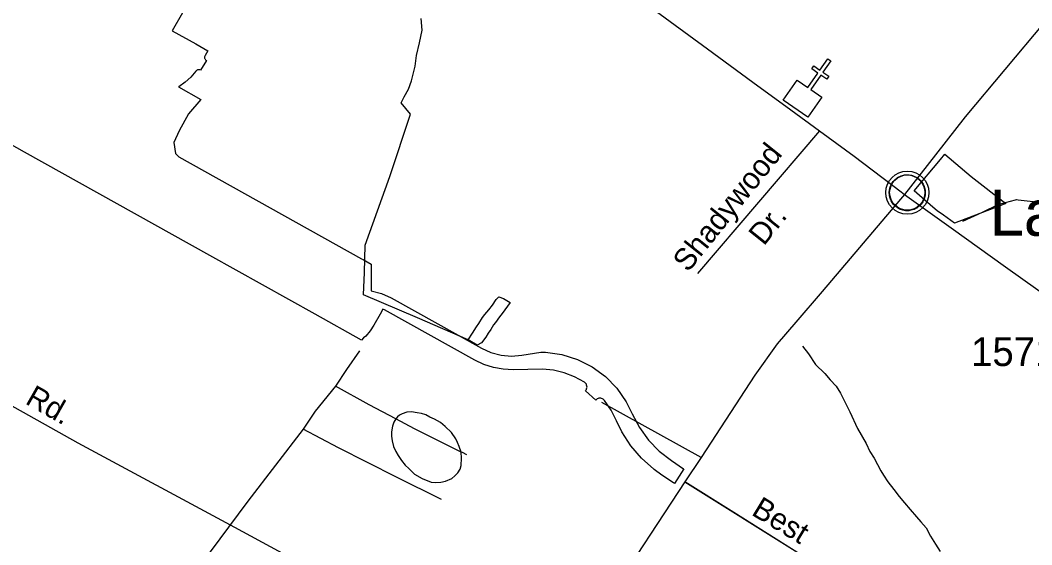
# Model space of a CAD drawing. Extents: x 2260773 to 2342389, y 552869 to 618546.
# Drawn here: x 2312438 to 2316848, y 606283 to 608571 of the extents above; entities that cross this region are included whole.
import ezdxf

# ---------------------------------------------------------------- set-up
doc = ezdxf.new("R2010")
doc.units = 0
for name, color, linetype in [('Exist Boundary Political City Limit New', 7, 'Continuous'), ('Exist Civil Demographics Community CELL', 7, 'Continuous'), ('Exist Civil Demographics Community Label', 7, 'Continuous'), ('Exist Cultural Church CELL', 7, 'Continuous'), ('Exist Hydrographic Misc Water Feature', 7, 'Continuous'), ('Exist Road Non-System Type 51', 7, 'Continuous'), ('Exist Road Non-System Type 51 Label', 7, 'Continuous'), ('Exist Road Secondary Type 51 Attributed', 7, 'Continuous'), ('Exist Road Secondary Type 51 Label', 7, 'Continuous'), ('Exist Road Secondary Type 51 Number Label', 7, 'Continuous'), ('Map Preparation Boundary City Limit Buffer Line', 7, 'Continuous')]:
    doc.layers.add(name, color=color, linetype=linetype)

msp = doc.modelspace()

# ---------------------------------------------------------------- linework, layer by layer
at = {"layer": 'Exist Boundary Political City Limit New'}
for points in [[(2313145, 608603.5), (2313100.8, 608525.2), (2313203.2, 608467.2), (2313255.5, 608438), (2313243.5, 608416.4), (2313242.5, 608413.9), (2313241.8, 608411.3), (2313241.5, 608408.6), (2313241.8, 608405.9), (2313242.5, 608403.4), (2313243.8, 608400.9), (2313245.2, 608398.8), (2313247.2, 608396.9), (2313249.5, 608395.3), (2313223, 608352.9), (2313220.8, 608353.9), (2313218.2, 608354.6), (2313215.8, 608354.9), (2313213.2, 608354.8), (2313211, 608354.3), (2313208.5, 608353.4), (2313206.5, 608352.2), (2313204.5, 608350.6), (2313202.8, 608348.8), (2313181.2, 608323.1), (2313156.5, 608300.3), (2313129.2, 608280.6), (2313128.2, 608280), (2313225, 608225.3), (2313170.8, 608162.8), (2313130.2, 608089.2), (2313106.8, 608038.3), (2313114.8, 607989.5), (2313128.5, 607975.8), (2313926.2, 607530.5), (2313932.8, 607527), (2313967.5, 607507.6), (2313968, 607391.2), (2314013, 607379.3), (2314055.2, 607360.1), (2314448.5, 607140.7), (2314489.8, 607122), (2314533.8, 607110.5), (2314579, 607106.5), (2314624, 607110.1), (2314707, 607122.9), (2314717.5, 607123.9), (2314728, 607123.8), (2314799, 607113.6), (2314867.2, 607091.9), (2314931.2, 607059.5), (2314988.8, 607017), (2315038.8, 606965.7), (2315079.8, 606906.9), (2315106.2, 606854.1), (2315137.2, 606794.2), (2315176.5, 606739.6), (2315223.2, 606691.2), (2315276.5, 606650.2), (2315330, 606614.8), (2315331, 606614.1), (2315290.2, 606551.2), (2315288.8, 606552.2), (2315286, 606554), (2315235.2, 606587.6), (2315201.5, 606611.8), (2315200.5, 606612.6), (2315147, 606660.6), (2315100.2, 606715.3), (2315061.2, 606775.8), (2315037.2, 606824.5), (2315014.2, 606870.4), (2314985.5, 606913.1), (2314982.8, 606916), (2314979.8, 606918.5), (2314976.2, 606920.4), (2314972.5, 606921.8), (2314968.8, 606922.6), (2314964.8, 606922.8), (2314960.8, 606922.3), (2314957, 606921.2), (2314953.5, 606919.6), (2314950, 606917.3), (2314947, 606914.6), (2314902.2, 606954.4), (2314904.2, 606957.1), (2314906, 606960), (2314907.2, 606963.1), (2314908.5, 606967.1), (2314908.8, 606971.2), (2314908.2, 606975.4), (2314907.2, 606979.4), (2314905.8, 606983.2), (2314903.2, 606986.7), (2314900.5, 606989.7)], [(2314900.5, 606989.7), (2314897.2, 606992.2), (2314854.8, 607015.6), (2314809.5, 607033.1), (2314762.5, 607044.4), (2314714.2, 607049.4), (2314587.2, 607046.6), (2314543.8, 607048.5), (2314500.5, 607056.2), (2314458.8, 607069.6), (2314419.2, 607088.3), (2314026, 607307.8), (2314019.2, 607311.4), (2314006.5, 607288.7), (2313980, 607241.2), (2313963.5, 607215.9), (2313943.8, 607193.1), (2313934, 607185.2), (2313925.5, 607175.9), (2313723.5, 607288.6), (2313264.5, 607544.8), (2312456.5, 607995.6), (2312123.2, 608182.8)], [(2316682, 607751.7), (2316511.2, 607686.2), (2316462.8, 607720.3), (2316435.2, 607739.6), (2316416, 607756.2), (2316335, 607826.4), (2316450.2, 607963.4), (2316469.5, 607986.2), (2316583.5, 607889.7), (2316735, 607772), (2316682, 607751.7)]]:
    msp.add_lwpolyline(points, dxfattribs=at)
at = {"layer": 'Exist Civil Demographics Community CELL'}
msp.add_lwpolyline([(2316227.6, 607831.4), (2316228.6, 607837), (2316230.3, 607843.6), (2316233.3, 607850.8), (2316236.2, 607856.5), (2316239.5, 607862.3), (2316243.3, 607867.4), (2316247.2, 607871.8), (2316251.8, 607876.4), (2316257.4, 607881), (2316262.8, 607884.6), (2316267.7, 607887.5), (2316272.7, 607889.9), (2316278.2, 607892.2), (2316283.8, 607894.1), (2316288.2, 607895.2), (2316293, 607895.9), (2316297.1, 607896.7), (2316303.5, 607896.9), (2316307.9, 607896.8), (2316313.6, 607896.6), (2316318.5, 607895.8), (2316323.4, 607894.8), (2316328.4, 607893.4), (2316333.6, 607891.5), (2316340.2, 607888.6), (2316346.5, 607885.1), (2316351.6, 607881.5), (2316356.7, 607877.5), (2316360, 607874.4), (2316364.2, 607870), (2316368, 607865.3), (2316371.1, 607860.7), (2316374.2, 607855.7), (2316376.7, 607850.5), (2316378.7, 607845.5), (2316380.3, 607840.5), (2316381.6, 607835.9), (2316382.7, 607829.9), (2316383.3, 607825.2), (2316383.5, 607819.2), (2316383.4, 607813.4), (2316382.8, 607807.7), (2316381.8, 607802.2), (2316380.2, 607796.1), (2316378.3, 607790.2), (2316376, 607785.2), (2316372.9, 607779.2), (2316369.6, 607773.8), (2316366.1, 607769.1), (2316361.9, 607764.4), (2316356.6, 607759.4), (2316351.6, 607755.3), (2316346.6, 607751.9), (2316342.3, 607749.4), (2316335.5, 607746.1), (2316328.3, 607743.4), (2316322.4, 607742), (2316315.8, 607740.7), (2316311.3, 607740.2), (2316306.8, 607739.9), (2316301.3, 607739.9), (2316297, 607740.3), (2316291.3, 607741.1), (2316285.4, 607742.4), (2316280.8, 607743.7), (2316275.7, 607745.6), (2316271.1, 607747.5), (2316267.2, 607749.8), (2316260.3, 607753.9), (2316254.8, 607758.1), (2316249.9, 607762.6), (2316245.4, 607767.5), (2316242.2, 607771.4), (2316239.2, 607775.6), (2316235.1, 607782.7), (2316233.4, 607786.3), (2316231.7, 607790.3), (2316229.1, 607798.5), (2316227.6, 607805.5), (2316226.9, 607810.7), (2316226.6, 607817), (2316226.5, 607821.7), (2316227.1, 607828.2)], close=True, dxfattribs=at)
for centre, radius in [((2316305.2, 607819), 94.3), ((2316304.9, 607819.3), 76.7)]:
    msp.add_circle(centre, radius, dxfattribs=at)
at = {"layer": 'Exist Cultural Church CELL'}
msp.add_lwpolyline([(2315825, 608310), (2315871.9, 608277.7), (2315915.1, 608340.4), (2315888.8, 608358.6), (2315897.9, 608371.8), (2315924.2, 608353.6), (2315958.3, 608403.1), (2315971.5, 608394), (2315937.4, 608344.5), (2315963.7, 608326.3), (2315954.7, 608313.2), (2315928.3, 608331.3), (2315885.1, 608268.7), (2315932.5, 608235.8), (2315872.1, 608148.2), (2315764.6, 608222.3)], close=True, dxfattribs=at)
at = {"layer": 'Exist Hydrographic Misc Water Feature'}
for p, q in [((2314365.7, 606685.6), (2314359.5, 606687.8)), ((2314385.1, 606675.8), (2314365.7, 606685.6))]:
    msp.add_line(p, q, dxfattribs=at)
for points in [[(2314390.1, 607177.5), (2314169.2, 607273.2), (2313934.2, 607372.6), (2313939.1, 607470.8), (2313942, 607590.4), (2314048.6, 607889.5), (2314139.7, 608160.5), (2314099.1, 608210), (2314111, 608236.2), (2314130.3, 608270.2), (2314144, 608306.6), (2314159.4, 608370.5), (2314164.9, 608416.6), (2314178.4, 608472.6), (2314189.5, 608526.9), (2314185, 608578.6)], [(2316547.6, 607694.6), (2316633.1, 607733.3), (2316704.3, 607768.3), (2316748.6, 607780.8), (2316782.2, 607789.1), (2316788.1, 607786.9), (2316880.2, 607778), (2316966.5, 607760.9), (2317040.4, 607749.8), (2317080.7, 607724.2), (2317145.3, 607693.1), (2317195.2, 607675.4), (2317241.5, 607657.9), (2317305.7, 607632.8), (2317381.6, 607631.6), (2317441.4, 607626.2), (2317521.8, 607611.3), (2317611.8, 607607.8), (2317663.5, 607604.5), (2317715.8, 607615.3), (2317767.5, 607631.9), (2317831.4, 607640.5), (2317905.3, 607637.1), (2317939.3, 607637.6)], [(2314390.1, 607177.5), (2314409.5, 607205.8), (2314427.6, 607233.9), (2314437.4, 607248.2), (2314453, 607274.3), (2314462.8, 607288.2), (2314480.7, 607308.6), (2314496.3, 607328.5), (2314512.3, 607352.9), (2314524.2, 607364.9), (2314544.1, 607357.1), (2314574.2, 607339.6), (2314539.1, 607291.3), (2314526.8, 607276.9), (2314509.2, 607252.8), (2314501.2, 607242.7), (2314489.7, 607222.5), (2314477.8, 607206.5), (2314468, 607188.5), (2314448.3, 607164.3), (2314430.2, 607154), (2314390.1, 607177.5)], [(2315847.8, 607149.5), (2315874, 607115.5), (2315904.4, 607070), (2315945, 607030.2), (2315969.2, 607002.7), (2315995.6, 606975.1), (2316013.7, 606945.2), (2316054.9, 606863.6), (2316087.7, 606790.1), (2316126, 606724.4), (2316142.4, 606690.6), (2316160.5, 606660.8), (2316175, 606633.1), (2316189.2, 606605.4), (2316201.5, 606587.3), (2316219.9, 606557.8), (2316246, 606523.8), (2316270.4, 606494.2), (2316292.7, 606466.5), (2316317.1, 606436.9), (2316345.2, 606405), (2316363.9, 606383.2), (2316388.1, 606357.7), (2316406.3, 606321.6), (2316428.7, 606285.8), (2316449, 606254.4)], [(2313917, 607128.7), (2313859.8, 607048), (2313812.4, 606975.7)], [(2313812.4, 606975.7), (2313723.8, 606866.6), (2313670.7, 606788.2)], [(2314075.9, 606832.6), (2313959.4, 606893.2), (2313812.4, 606975.7)], [(2314075.9, 606832.6), (2314065.9, 606818.3), (2314060.3, 606800.1), (2314056.8, 606776.3), (2314056.8, 606756.4), (2314059.1, 606736.2), (2314065.3, 606712.6), (2314075.7, 606690.3), (2314086, 606672.6), (2314100.1, 606650.5), (2314115.9, 606631.1), (2314132.1, 606615.3), (2314156.5, 606591.4), (2314190.7, 606572), (2314228.9, 606556.2), (2314249, 606554.3), (2314271.1, 606556.7), (2314292.5, 606560.7), (2314318.7, 606573), (2314332.4, 606583.5), (2314340.4, 606591.2), (2314346.2, 606597.3), (2314356.2, 606613.6), (2314360.1, 606629.7), (2314361.6, 606661.5), (2314359.5, 606687.8)], [(2314359.5, 606687.8), (2314351.1, 606711.3), (2314344.7, 606729.3), (2314336.7, 606745.1), (2314318.5, 606773), (2314290, 606798.7), (2314270.1, 606816.4), (2314243.9, 606830.5), (2314223.8, 606840), (2314205.9, 606849.9), (2314187.7, 606855.5), (2314167.6, 606859.4), (2314143.6, 606863), (2314123.7, 606861.1), (2314103.4, 606854.8), (2314091.7, 606848.5), (2314082.1, 606840.6), (2314075.9, 606832.6)], [(2314359.5, 606687.8), (2314156.3, 606789.3), (2314075.9, 606832.6)], [(2313670.7, 606788.2), (2313430.2, 606473.6), (2313223.3, 606195.7), (2313159.7, 606159.1), (2313088.6, 606104.1), (2313044.7, 606065.7), (2312985.4, 606023.1), (2312941.6, 605984.7), (2312898.3, 605946.2), (2312850.7, 605897.8), (2312797.2, 605857.2), (2312763.2, 605836.7), (2312713.8, 605802.4), (2312670.1, 605777.8), (2312638.3, 605765.5), (2312590.5, 605756.9), (2312574.1, 605750.8)], [(2314273.8, 606480.9), (2314078.8, 606578.7), (2313825.3, 606705.7), (2313670.7, 606788.2)]]:
    msp.add_lwpolyline(points, dxfattribs=at)
at = {"layer": 'Exist Road Non-System Type 51'}
for p, q in [((2315922.2, 608088.7), (2315390.1, 607465.8)), ((2315406.1, 606663.4), (2314973.2, 606903.8))]:
    msp.add_line(p, q, dxfattribs=at)
msp.add_lwpolyline([(2316358.1, 605925.8), (2316067.5, 606096.4), (2315839.5, 606240.9), (2315548.9, 606423.8), (2315335.4, 606557.5)], dxfattribs=at)
at = {"layer": 'Exist Road Secondary Type 51 Attributed'}
for points in [[(2318206.6, 610154.2), (2318140.5, 610059.5), (2318076.3, 609986.8), (2317935.1, 609792), (2317731.7, 609540.9), (2317600.7, 609383.2), (2317480.8, 609251.5), (2317194.6, 608913.5), (2316902.6, 608562.2), (2316557.1, 608149.7), (2316392.1, 607937.8), (2316293.5, 607811.2)], [(2312508.2, 609973.9), (2312636.2, 609928.3), (2312991.5, 609799.6), (2313294.5, 609691.4), (2313718.4, 609536.6), (2314045.6, 609415.6), (2314165.3, 609363.3), (2314250.6, 609311.1), (2314306.7, 609271.5), (2314341, 609247.4), (2314418.6, 609192.6), (2314497, 609133.4), (2314565.4, 609084.2), (2314668.2, 609005.5), (2314857.9, 608870.3), (2315025.9, 608745.5), (2315190.2, 608624.4), (2315434.6, 608445.4), (2315631.9, 608300.2), (2315797.5, 608179.8), (2315922.2, 608088.7), (2316073.7, 607978.5), (2316278.1, 607822.9), (2316293.5, 607811.2)], [(2316293.5, 607811.2), (2316275.8, 607790.3), (2315934.4, 607387.6), (2315818.6, 607253.8), (2315737.1, 607159.6), (2315639.7, 607023.2), (2315406.1, 606663.4), (2315335.4, 606557.5)], [(2316293.5, 607811.2), (2316495.8, 607665.7), (2316732.9, 607495.2), (2317014.6, 607294.2), (2317123, 607222.5), (2317190.2, 607182.1), (2317240.2, 607154.3), (2317289.1, 607131), (2317344.7, 607106.5), (2317404.7, 607082.3), (2317454.7, 607067.3), (2317561.4, 607047.3), (2317800.8, 607001.1)], [(2312354.9, 606916.1), (2312688.4, 606727.5), (2313372.1, 606360), (2313752.8, 606153.6), (2314095.4, 605966.1), (2314227.7, 605890.6), (2314311.7, 605833.2), (2314388.1, 605777.2), (2314559.4, 605641.9), (2314675.4, 605551.6)], [(2315335.4, 606557.5), (2314675.4, 605551.6)], [(2315335.4, 606557.5), (2316343.8, 605927.6)]]:
    msp.add_lwpolyline(points, dxfattribs=at)
at = {"layer": 'Map Preparation Boundary City Limit Buffer Line'}
for points in [[(2313145, 608603.5), (2313100.8, 608525.2), (2313203.2, 608467.2), (2313255.5, 608438), (2313243.5, 608416.4), (2313242.5, 608413.9), (2313241.8, 608411.3), (2313241.5, 608408.6), (2313241.8, 608405.9), (2313242.5, 608403.4), (2313243.8, 608400.9), (2313245.2, 608398.8), (2313247.2, 608396.9), (2313249.5, 608395.3), (2313223, 608352.9), (2313220.8, 608353.9), (2313218.2, 608354.6), (2313215.8, 608354.9), (2313213.2, 608354.8), (2313211, 608354.3), (2313208.5, 608353.4), (2313206.5, 608352.2), (2313204.5, 608350.6), (2313202.8, 608348.8), (2313181.2, 608323.1), (2313156.5, 608300.3), (2313129.2, 608280.6), (2313128.2, 608280), (2313225, 608225.3), (2313170.8, 608162.8), (2313130.2, 608089.2), (2313106.8, 608038.3), (2313114.8, 607989.5), (2313128.5, 607975.8), (2313926.2, 607530.5), (2313932.8, 607527), (2313967.5, 607507.6), (2313968, 607391.2), (2314013, 607379.3), (2314055.2, 607360.1), (2314448.5, 607140.7), (2314489.8, 607122), (2314533.8, 607110.5), (2314579, 607106.5), (2314624, 607110.1), (2314707, 607122.9), (2314717.5, 607123.9), (2314728, 607123.8), (2314799, 607113.6), (2314867.2, 607091.9), (2314931.2, 607059.5), (2314988.8, 607017), (2315038.8, 606965.7), (2315079.8, 606906.9), (2315106.2, 606854.1), (2315137.2, 606794.2), (2315176.5, 606739.6), (2315223.2, 606691.2), (2315276.5, 606650.2), (2315330, 606614.8), (2315331, 606614.1), (2315290.2, 606551.2), (2315288.8, 606552.2), (2315286, 606554), (2315235.2, 606587.6), (2315201.5, 606611.8), (2315200.5, 606612.6), (2315147, 606660.6), (2315100.2, 606715.3), (2315061.2, 606775.8), (2315037.2, 606824.5), (2315014.2, 606870.4), (2314985.5, 606913.1), (2314982.8, 606916), (2314979.8, 606918.5), (2314976.2, 606920.4), (2314972.5, 606921.8), (2314968.8, 606922.6), (2314964.8, 606922.8), (2314960.8, 606922.3), (2314957, 606921.2), (2314953.5, 606919.6), (2314950, 606917.3), (2314947, 606914.6), (2314902.2, 606954.4), (2314904.2, 606957.1), (2314906, 606960), (2314907.2, 606963.1), (2314908.5, 606967.1), (2314908.8, 606971.2), (2314908.2, 606975.4), (2314907.2, 606979.4), (2314905.8, 606983.2), (2314903.2, 606986.7), (2314900.5, 606989.7)], [(2314900.5, 606989.7), (2314897.2, 606992.2), (2314854.8, 607015.6), (2314809.5, 607033.1), (2314762.5, 607044.4), (2314714.2, 607049.4), (2314587.2, 607046.6), (2314543.8, 607048.5), (2314500.5, 607056.2), (2314458.8, 607069.6), (2314419.2, 607088.3), (2314026, 607307.8), (2314019.2, 607311.4), (2314006.5, 607288.7), (2313980, 607241.2), (2313963.5, 607215.9), (2313943.8, 607193.1), (2313934, 607185.2), (2313925.5, 607175.9), (2313723.5, 607288.6), (2313264.5, 607544.8), (2312456.5, 607995.6), (2312123.2, 608182.8)], [(2316682, 607751.7), (2316511.2, 607686.2), (2316462.8, 607720.3), (2316435.2, 607739.6), (2316416, 607756.2), (2316335, 607826.4), (2316450.2, 607963.4), (2316469.5, 607986.2), (2316583.5, 607889.7), (2316735, 607772), (2316682, 607751.7)]]:
    msp.add_lwpolyline(points, dxfattribs=at)

# ---------------------------------------------------------------- texts
at = {"layer": 'Exist Civil Demographics Community Label'}
msp.add_text('Langston', height=200, dxfattribs=at).set_placement((2316664.7, 607631.2))
at = {"layer": 'Exist Road Non-System Type 51 Label'}
for s, p in [('Shadywood', (2315349.3, 607468.2)), ('Dr.', (2315679.8, 607583.5))]:
    msp.add_text(s, height=95, rotation=51.2766, dxfattribs=at).set_placement(p)
at = {"layer": 'Exist Road Secondary Type 51 Label'}
for s, rotation, p in [('Rd.', 330.3954, (2312455.2, 606901)), ('Best', 328.751, (2315621.1, 606416.3))]:
    msp.add_text(s, height=95, rotation=rotation, dxfattribs=at).set_placement(p)
at = {"layer": 'Exist Road Secondary Type 51 Number Label'}
msp.add_text('1571', height=125, dxfattribs=at).set_placement((2316583.2, 607062.8))

doc.saveas('drawing.dxf')
